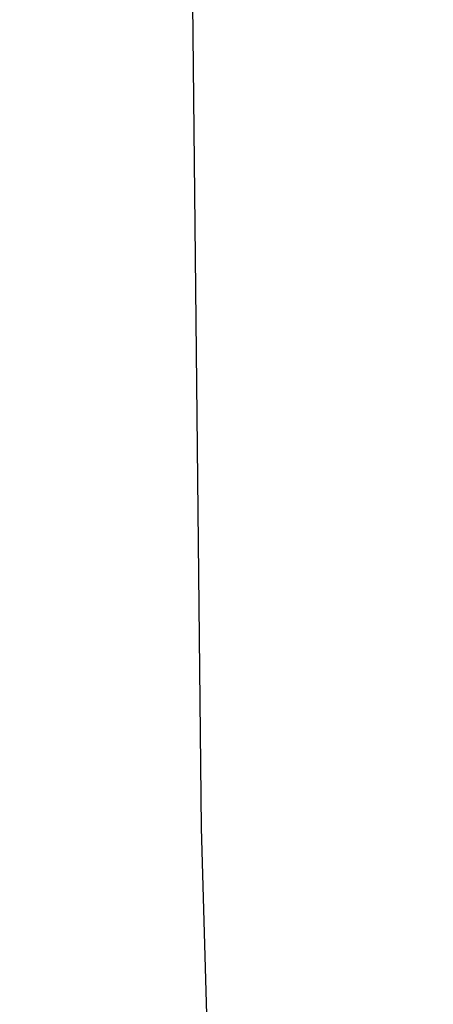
# Model space of a CAD drawing. Header units: millimetres. Extents: x -2852 to 102, y -106 to 97.
# Tile 281 of 656: x -2673.5442 to -2673.4788, y -5.3622 to -5.2067. Entities that reach past the tile are written whole.
import ezdxf

# ---------------------------------------------------------------- set-up
doc = ezdxf.new("R2010")
doc.units = ezdxf.units.MM
doc.header["$MEASUREMENT"] = 0
doc.layers.add('Predefinito', color=5, linetype='Continuous')

msp = doc.modelspace()

# ---------------------------------------------------------------- linework, layer by layer
at = {"layer": 'Predefinito', "extrusion": (-0.447515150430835, -0.0006117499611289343, 0.8942761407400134)}
msp.add_lwpolyline([(2.672366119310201, -1930.797504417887), (2.295968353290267, -1930.804038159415), (1.92002411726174, -1930.823631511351), (1.544986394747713, -1930.856260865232), (1.171307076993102, -1930.901886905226), (0.7994364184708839, -1930.960454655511), (0.4298224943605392, -1931.031893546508), (0.0629106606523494, -1931.116117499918), (-0.3008569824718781, -1931.213025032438), (-0.6610421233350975, -1931.322499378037), (-1.017210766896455, -1931.444408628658), (-1.368933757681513, -1931.578605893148), (-1.715787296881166, -1931.724929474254), (-2.057353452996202, -1931.883203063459), (-2.393220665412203, -1932.053235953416), (-2.722984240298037, -1932.234823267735), (-3.046246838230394, -1932.427746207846), (-3.362618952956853, -1932.631772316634), (-3.671719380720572, -1932.846655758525), (-3.973175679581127, -1933.072137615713), (-4.266624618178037, -1933.307946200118), (-4.551712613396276, -1933.553797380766), (-4.828096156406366, -1933.80939492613), (-5.095442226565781, -1934.074430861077), (-5.353428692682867, -1934.348585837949), (-5.601744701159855, -1934.631529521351), (-5.840091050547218, -1934.922920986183), (-6.068180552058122, -1935.222409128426), (-6.285738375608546, -1935.529633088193), (-6.492502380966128, -1935.844222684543), (-6.68822343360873, -1936.165798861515), (-6.872665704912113, -1936.493974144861), (-7.045606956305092, -1936.828353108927), (-7.206838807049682, -1937.168532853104), (-7.356166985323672, -1937.514103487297), (-7.493411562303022, -1937.864648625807), (-7.618407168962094, -1938.219745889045), (-7.731003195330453, -1938.578967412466), (-7.831063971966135, -1938.941880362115), (-7.918468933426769, -1939.308047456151), (-7.993112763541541, -1939.677027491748), (-8.054905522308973, -1940.048375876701), (-8.103772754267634, -1940.421645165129), (-8.139655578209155, -1940.796385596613), (-8.162510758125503, -1941.172145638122), (-8.172310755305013, -1941.548472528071), (-8.169043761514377, -1941.924912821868), (-8.152713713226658, -1942.301012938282), (-8.123340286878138, -1942.676319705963), (-8.080958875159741, -1943.050380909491), (-8.025620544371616, -1943.422745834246), (-7.9573919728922, -1943.7929658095), (-7.876355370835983, -1944.160594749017), (-7.782608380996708, -1944.525189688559), (-7.676263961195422, -1944.88631131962), (-7.557450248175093, -1945.243524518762), (-7.426310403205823, -1945.596398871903), (-7.283002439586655, -1945.944509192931), (-7.127699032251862, -1946.287436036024), (-6.960587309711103, -1946.624766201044), (-6.781868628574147, -1946.956093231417), (-6.591758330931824, -1947.281017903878), (-6.390485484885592, -1947.599148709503), (-6.178292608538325, -1947.91010232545), (-5.95543537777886, -1948.213504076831), (-5.722182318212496, -1948.508988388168), (-5.478814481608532, -1948.796199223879), (-5.225625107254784, -1949.074790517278), (-4.962919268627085, -1949.344426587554), (-4.691013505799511, -1949.604782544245), (-4.410235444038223, -1949.855544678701), (-4.12092339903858, -1950.09641084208), (-3.823425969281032, -1950.327090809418), (-3.518101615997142, -1950.54730662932), (-3.205318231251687, -1950.756792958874), (-2.885452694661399, -1950.955297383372), (-2.558890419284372, -1951.142580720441), (-2.226024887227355, -1951.318417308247), (-1.88725717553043, -1951.482595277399), (-1.542995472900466, -1951.63491680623), (-1.193654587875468, -1951.775198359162), (-0.8396554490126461, -1951.903270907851), (-0.4814245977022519, -1952.018980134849), (-0.1193936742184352, -1952.122186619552), (0.2460011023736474, -1952.212766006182), (0.6143194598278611, -1952.290609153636), (0.9851176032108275, -1952.355622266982), (1.357948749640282, -1952.407727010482), (1.732363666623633, -1952.446860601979), (2.107911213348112, -1952.472975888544), (2.484138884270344, -1952.486041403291), (2.860593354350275, -1952.486041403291), (3.236821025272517, -1952.472975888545), (3.612368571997, -1952.446860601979), (3.986783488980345, -1952.407727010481), (4.359614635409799, -1952.355622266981), (4.730412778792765, -1952.290609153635), (5.098731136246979, -1952.212766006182), (5.464125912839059, -1952.122186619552), (5.826156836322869, -1952.018980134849), (6.184387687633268, -1951.903270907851), (6.538386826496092, -1951.775198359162), (6.887727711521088, -1951.63491680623), (7.231989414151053, -1951.482595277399), (7.570757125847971, -1951.318417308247), (7.903622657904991, -1951.14258072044), (8.23018493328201, -1950.955297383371), (8.550050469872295, -1950.756792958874), (8.862833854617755, -1950.54730662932), (9.168158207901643, -1950.327090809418), (9.465655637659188, -1950.09641084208), (9.75496768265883, -1949.8555446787), (10.03574574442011, -1949.604782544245), (10.30765150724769, -1949.344426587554), (10.57035734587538, -1949.074790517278), (10.82354672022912, -1948.79619922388), (11.06691455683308, -1948.508988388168), (11.30016761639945, -1948.213504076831), (11.52302484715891, -1947.91010232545), (11.73521772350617, -1947.599148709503), (11.9364905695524, -1947.281017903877), (12.12660086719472, -1946.956093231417), (12.30531954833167, -1946.624766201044), (12.47243127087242, -1946.287436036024), (12.62773467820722, -1945.944509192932), (12.77104264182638, -1945.596398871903), (12.90218248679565, -1945.243524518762), (13.02099619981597, -1944.88631131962), (13.12734061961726, -1944.525189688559), (13.22108760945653, -1944.160594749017), (13.30212421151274, -1943.7929658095), (13.37035278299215, -1943.422745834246), (13.42569111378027, -1943.05038090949), (13.46807252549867, -1942.676319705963), (13.49744595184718, -1942.301012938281), (13.5137760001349, -1941.924912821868), (13.51704299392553, -1941.548472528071), (13.50724299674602, -1941.172145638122), (13.48438781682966, -1940.796385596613), (13.44850499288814, -1940.421645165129), (13.39963776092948, -1940.048375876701), (13.33784500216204, -1939.677027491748), (13.26320117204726, -1939.308047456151), (13.17579621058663, -1938.941880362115), (13.07573543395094, -1938.578967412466), (12.96313940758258, -1938.219745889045), (12.8381438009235, -1937.864648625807), (12.70089922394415, -1937.514103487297), (12.55157104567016, -1937.168532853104), (12.39033919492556, -1936.828353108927), (12.21739794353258, -1936.493974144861), (12.03295567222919, -1936.165798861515), (11.83723461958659, -1935.844222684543), (11.630470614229, -1935.529633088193), (11.41291279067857, -1935.222409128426), (11.18482328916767, -1934.922920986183), (10.9464769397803, -1934.631529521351), (10.69816093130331, -1934.348585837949), (10.44017446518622, -1934.074430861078), (10.17282839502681, -1933.80939492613), (9.896444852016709, -1933.553797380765), (9.611356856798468, -1933.307946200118), (9.317907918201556, -1933.072137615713), (9.016451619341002, -1932.846655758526), (8.707351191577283, -1932.631772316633), (8.390979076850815, -1932.427746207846), (8.067716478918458, -1932.234823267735), (7.737952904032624, -1932.053235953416), (7.402085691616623, -1931.883203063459), (7.060519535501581, -1931.724929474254), (6.713665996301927, -1931.578605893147), (6.361943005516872, -1931.444408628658), (6.005774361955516, -1931.322499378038), (5.645589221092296, -1931.213025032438), (5.281821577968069, -1931.116117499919), (4.914909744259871, -1931.031893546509), (4.54529582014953, -1930.960454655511), (4.173425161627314, -1930.901886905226), (3.799745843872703, -1930.856260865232), (3.424708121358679, -1930.823631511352), (3.048763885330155, -1930.804038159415), (2.672366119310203, -1930.797504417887)], dxfattribs=at)
at = {"layer": 'Predefinito', "extrusion": (-0.4475151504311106, -0.0006117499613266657, 0.8942761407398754)}
msp.add_lwpolyline([(2.672366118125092, -1951.713677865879), (2.324751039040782, -1951.707676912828), (1.977550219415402, -1951.689681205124), (1.631177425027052, -1951.659712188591), (1.28604543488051, -1951.617805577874), (0.9425655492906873, -1951.564011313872), (0.6011470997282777, -1951.498393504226), (0.2621969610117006, -1951.42103034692), (-0.0738809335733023, -1951.332014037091), (-0.4066860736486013, -1951.231450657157), (-0.7358218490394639, -1951.119460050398), (-1.060896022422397, -1950.996175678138), (-1.381521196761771, -1950.861744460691), (-1.6973152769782, -1950.716326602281), (-2.007901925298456, -1950.560095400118), (-2.312911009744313, -1950.393237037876), (-2.611979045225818, -1950.215950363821), (-2.904749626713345, -1950.028446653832), (-3.190873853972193, -1949.830949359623), (-3.470010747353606, -1949.623693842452), (-3.741827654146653, -1949.406927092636), (-4.006000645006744, -1949.180907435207), (-4.262214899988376, -1948.945904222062), (-4.510165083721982, -1948.702197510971), (-4.749555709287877, -1948.450077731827), (-4.98010149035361, -1948.189845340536), (-5.201527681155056, -1947.921810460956), (-5.413570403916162, -1947.646292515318), (-5.615976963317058, -1947.363619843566), (-5.808506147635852, -1947.074129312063), (-5.990928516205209, -1946.778165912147), (-6.163026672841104, -1946.476082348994), (-6.32459552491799, -1946.168238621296), (-6.47544252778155, -1945.855001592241), (-6.615387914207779, -1945.536744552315), (-6.744264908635, -1945.213846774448), (-6.861919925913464, -1944.886693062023), (-6.968212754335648, -1944.555673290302), (-7.063016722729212, -1944.221181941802), (-7.146218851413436, -1943.883617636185), (-7.217719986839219, -1943.543382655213), (-7.277434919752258, -1943.200882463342), (-7.325292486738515, -1942.856525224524), (-7.361235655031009, -1942.510721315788), (-7.385221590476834, -1942.163882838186), (-7.397221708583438, -1941.816423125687), (-7.397221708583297, -1941.468756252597), (-7.385221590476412, -1941.121296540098), (-7.361235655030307, -1940.774458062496), (-7.325292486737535, -1940.42865415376), (-7.277434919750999, -1940.084296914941), (-7.217719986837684, -1939.741796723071), (-7.146218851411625, -1939.401561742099), (-7.06301672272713, -1939.063997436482), (-6.968212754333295, -1938.729506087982), (-6.861919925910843, -1938.398486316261), (-6.744264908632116, -1938.071332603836), (-6.615387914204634, -1937.748434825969), (-6.475442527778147, -1937.430177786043), (-6.324595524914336, -1937.116940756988), (-6.1630266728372, -1936.809097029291), (-5.990928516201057, -1936.507013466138), (-5.808506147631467, -1936.211050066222), (-5.615976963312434, -1935.921559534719), (-5.413570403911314, -1935.638886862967), (-5.201527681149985, -1935.363368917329), (-4.980101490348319, -1935.09533403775), (-4.749555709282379, -1934.835101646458), (-4.51016508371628, -1934.582981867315), (-4.262214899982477, -1934.339275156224), (-4.006000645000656, -1934.104271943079), (-3.741827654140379, -1933.87825228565), (-3.470010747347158, -1933.661485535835), (-3.19087385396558, -1933.454230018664), (-2.90474962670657, -1933.256732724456), (-2.611979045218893, -1933.069229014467), (-2.312911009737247, -1932.891942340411), (-2.007901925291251, -1932.725083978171), (-1.697315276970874, -1932.568852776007), (-1.381521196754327, -1932.423434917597), (-1.060896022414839, -1932.289003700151), (-0.7358218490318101, -1932.16571932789), (-0.406686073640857, -1932.053728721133), (-0.0738809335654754, -1931.953165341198), (0.2621969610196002, -1931.864149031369), (0.6011470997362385, -1931.786785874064), (0.9425655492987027, -1931.721168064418), (1.286045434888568, -1931.667373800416), (1.631177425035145, -1931.6254671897), (1.97755021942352, -1931.595498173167), (2.32475103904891, -1931.577502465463), (2.672366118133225, -1931.571501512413)], dxfattribs=at)
at = {"layer": 'Predefinito', "extrusion": (-0.4475151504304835, -0.0006117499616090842, 0.894276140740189)}
msp.add_lwpolyline([(2.672366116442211, -1932.642589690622), (2.361720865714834, -1932.647952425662), (2.051445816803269, -1932.664034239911), (1.741910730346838, -1932.690815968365), (1.433484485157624, -1932.728265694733), (1.126534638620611, -1932.776338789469), (0.8214269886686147, -1932.834977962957), (0.5185251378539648, -1932.904113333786), (0.2181900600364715, -1932.983662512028), (-0.0792203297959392, -1933.073530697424), (-0.3733516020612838, -1933.173610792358), (-0.663853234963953, -1933.283783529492), (-0.9503790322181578, -1933.403917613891), (-1.232587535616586, -1933.533869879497), (-1.510142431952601, -1933.67348545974), (-1.782712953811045, -1933.822597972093), (-2.049974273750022, -1933.981029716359), (-2.311607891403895, -1934.148591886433), (-2.567302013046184, -1934.325084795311), (-2.816751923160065, -1934.510298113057), (-3.059660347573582, -1934.704011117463), (-3.295737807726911, -1934.905992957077), (-3.524702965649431, -1935.116002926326), (-3.746282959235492, -1935.333790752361), (-3.960213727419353, -1935.559096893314), (-4.166240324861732, -1935.791652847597), (-4.364117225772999, -1936.031181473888), (-4.553608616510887, -1936.277397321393), (-4.734488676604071, -1936.530006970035), (-4.906541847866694, -1936.788709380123), (-5.069563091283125, -1937.053196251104), (-5.22335813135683, -1937.323152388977), (-5.367743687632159, -1937.598256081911), (-5.50254769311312, -1937.878179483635), (-5.627609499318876, -1938.162589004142), (-5.742780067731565, -1938.451145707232), (-5.847922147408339, -1938.743505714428), (-5.942910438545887, -1939.039320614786), (-6.027631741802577, -1939.338237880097), (-6.101985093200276, -1939.639901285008), (-6.165881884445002, -1939.943951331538), (-6.219245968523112, -1940.250025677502), (-6.262013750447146, -1940.557759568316), (-6.294134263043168, -1940.866786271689), (-6.315569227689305, -1941.176737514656), (-6.326293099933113, -1941.487243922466), (-6.326293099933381, -1941.797935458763), (-6.315569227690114, -1942.108441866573), (-6.294134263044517, -1942.41839310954), (-6.262013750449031, -1942.727419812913), (-6.219245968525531, -1943.035153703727), (-6.165881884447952, -1943.34122804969), (-6.101985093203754, -1943.645278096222), (-6.027631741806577, -1943.946941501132), (-5.942910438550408, -1944.245858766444), (-5.847922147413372, -1944.541673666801), (-5.742780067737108, -1944.834033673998), (-5.62760949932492, -1945.122590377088), (-5.502547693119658, -1945.406999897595), (-5.367743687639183, -1945.68692329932), (-5.223358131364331, -1945.962026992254), (-5.069563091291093, -1946.231983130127), (-4.906541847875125, -1946.496470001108), (-4.734488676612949, -1946.755172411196), (-4.553608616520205, -1947.007782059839), (-4.364117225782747, -1947.253997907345), (-4.166240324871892, -1947.493526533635), (-3.96021372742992, -1947.726082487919), (-3.746282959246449, -1947.951388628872), (-3.524702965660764, -1948.169176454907), (-3.29573780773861, -1948.379186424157), (-3.059660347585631, -1948.581168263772), (-2.816751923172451, -1948.774881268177), (-2.567302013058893, -1948.960094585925), (-2.311607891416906, -1949.136587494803), (-2.049974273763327, -1949.304149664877), (-1.782712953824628, -1949.462581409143), (-1.510142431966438, -1949.611693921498), (-1.232587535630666, -1949.751309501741), (-0.9503790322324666, -1949.881261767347), (-0.663853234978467, -1950.001395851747), (-0.3733516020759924, -1950.111568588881), (-0.0792203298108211, -1950.211648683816), (0.2181900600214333, -1950.301516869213), (0.5185251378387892, -1950.381066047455), (0.8214269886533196, -1950.450201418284), (1.126534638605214, -1950.508840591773), (1.433484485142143, -1950.556913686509), (1.741910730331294, -1950.594363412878), (2.051445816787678, -1950.621145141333), (2.361720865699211, -1950.637226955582), (2.67236611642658, -1950.642589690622)], dxfattribs=at)
at = {"layer": 'Predefinito', "extrusion": (-0.5601379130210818, -0.0007657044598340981, 0.828399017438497)}
msp.add_lwpolyline([(1.524329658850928, -1657.249171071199), (1.368958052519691, -1657.247446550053), (1.212267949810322, -1657.242211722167), (1.054361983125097, -1657.233376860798), (0.8953485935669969, -1657.220855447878), (0.7353419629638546, -1657.204564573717), (0.5744619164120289, -1657.18442534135), (0.4128337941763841, -1657.16036327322), (0.2505882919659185, -1657.132308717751), (0.0878612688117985, -1657.100197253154), (-0.0752064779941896, -1657.063970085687), (-0.2384694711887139, -1657.023574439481), (-0.4017778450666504, -1656.978963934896), (-0.5649776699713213, -1656.930098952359), (-0.7279113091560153, -1656.876946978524), (-0.8904178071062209, -1656.819482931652), (-1.052333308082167, -1656.757689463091), (-1.213491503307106, -1656.691557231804), (-1.373724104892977, -1656.621085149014), (-1.532861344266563, -1656.546280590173), (-1.690732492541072, -1656.467159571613), (-1.847166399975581, -1656.38374688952), (-2.001992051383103, -1656.296076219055), (-2.15503913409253, -1656.20419017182), (-2.306138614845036, -1656.108140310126), (-2.455123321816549, -1656.007987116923), (-2.601828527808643, -1655.903799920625), (-2.746092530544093, -1655.795656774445), (-2.887757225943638, -1655.683644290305), (-3.026668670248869, -1655.567857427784), (-3.162677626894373, -1655.448399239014), (-3.295640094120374, -1655.325380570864), (-3.425417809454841, -1655.198919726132), (-3.55187872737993, -1655.069142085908), (-3.674897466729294, -1654.936179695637), (-3.794355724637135, -1654.80017081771), (-3.910142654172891, -1654.661259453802), (-4.022155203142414, -1654.519594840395), (-4.130298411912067, -1654.375330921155), (-4.234485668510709, -1654.228625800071), (-4.33463891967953, -1654.079641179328), (-4.430688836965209, -1653.928541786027), (-4.522574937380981, -1653.775494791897), (-4.61024565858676, -1653.620669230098), (-4.693658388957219, -1653.464235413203), (-4.772779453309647, -1653.3063643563), (-4.847584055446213, -1653.14722720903), (-4.918056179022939, -1652.986994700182), (-4.98418844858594, -1652.825836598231), (-5.045981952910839, -1652.663921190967), (-5.103446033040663, -1652.501414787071), (-5.156598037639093, -1652.338481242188), (-5.205463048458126, -1652.175281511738), (-5.250073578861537, -1652.011973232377), (-5.29046924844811, -1651.848710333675), (-5.326696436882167, -1651.685642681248), (-5.358807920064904, -1651.522915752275), (-5.386862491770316, -1651.360670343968), (-5.410924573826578, -1651.199042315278), (-5.431063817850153, -1651.038162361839), (-5.447354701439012, -1650.878155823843), (-5.459876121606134, -1650.719142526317), (-5.468710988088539, -1650.561236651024), (-5.473945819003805, -1650.404546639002), (-5.47567034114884, -1650.249175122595), (-5.473945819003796, -1650.093803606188), (-5.468710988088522, -1649.937113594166), (-5.45987612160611, -1649.779207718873), (-5.44735470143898, -1649.620194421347), (-5.431063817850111, -1649.460187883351), (-5.410924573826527, -1649.299307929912), (-5.386862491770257, -1649.137679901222), (-5.358807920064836, -1648.975434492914), (-5.326696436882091, -1648.812707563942), (-5.290469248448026, -1648.649639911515), (-5.250073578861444, -1648.486377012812), (-5.205463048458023, -1648.323068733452), (-5.156598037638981, -1648.159869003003), (-5.103446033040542, -1647.99693545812), (-5.04598195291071, -1647.834429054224), (-4.984188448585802, -1647.672513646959), (-4.918056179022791, -1647.511355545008), (-4.847584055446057, -1647.35112303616), (-4.772779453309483, -1647.191985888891), (-4.693658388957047, -1647.034114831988), (-4.610245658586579, -1646.877681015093), (-4.522574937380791, -1646.722855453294), (-4.430688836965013, -1646.569808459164), (-4.334638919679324, -1646.418709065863), (-4.234485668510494, -1646.269724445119), (-4.130298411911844, -1646.123019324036), (-4.022155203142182, -1645.978755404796), (-3.910142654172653, -1645.837090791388), (-3.794355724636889, -1645.698179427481), (-3.674897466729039, -1645.562170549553), (-3.551878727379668, -1645.429208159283), (-3.425417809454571, -1645.29943051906), (-3.295640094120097, -1645.172969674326), (-3.162677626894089, -1645.049951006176), (-3.026668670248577, -1644.930492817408), (-2.88775722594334, -1644.814705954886), (-2.746092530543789, -1644.702693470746), (-2.601828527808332, -1644.594550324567), (-2.455123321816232, -1644.490363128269), (-2.306138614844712, -1644.390209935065), (-2.155039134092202, -1644.29416007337), (-2.001992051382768, -1644.202274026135), (-1.84716639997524, -1644.114603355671), (-1.690732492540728, -1644.031190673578), (-1.532861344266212, -1643.952069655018), (-1.373724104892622, -1643.877265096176), (-1.213491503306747, -1643.806793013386), (-1.052333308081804, -1643.740660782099), (-0.8904178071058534, -1643.678867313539), (-0.7279113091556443, -1643.621403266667), (-0.5649776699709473, -1643.568251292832), (-0.4017778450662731, -1643.519386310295), (-0.238469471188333, -1643.47477580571), (-0.0752064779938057, -1643.434380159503), (0.0878612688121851, -1643.398152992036), (0.2505882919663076, -1643.366041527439), (0.4128337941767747, -1643.337986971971), (0.5744619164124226, -1643.313924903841), (0.7353419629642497, -1643.293785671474), (0.8953485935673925, -1643.277494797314), (1.054361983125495, -1643.264973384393), (1.212267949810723, -1643.256138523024), (1.368958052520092, -1643.250903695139), (1.524329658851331, -1643.249179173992), (1.679701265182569, -1643.250903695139), (1.836391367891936, -1643.256138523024), (1.994297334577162, -1643.264973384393), (2.153310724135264, -1643.277494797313), (2.313317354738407, -1643.293785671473), (2.474197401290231, -1643.313924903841), (2.635825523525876, -1643.337986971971), (2.798071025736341, -1643.366041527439), (2.960798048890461, -1643.398152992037), (3.123865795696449, -1643.434380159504), (3.287128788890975, -1643.47477580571), (3.45043716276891, -1643.519386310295), (3.613636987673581, -1643.568251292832), (3.776570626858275, -1643.621403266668), (3.939077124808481, -1643.678867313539), (4.100992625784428, -1643.740660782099), (4.262150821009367, -1643.806793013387), (4.42238342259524, -1643.877265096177), (4.581520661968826, -1643.952069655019), (4.739391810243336, -1644.031190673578), (4.895825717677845, -1644.114603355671), (5.050651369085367, -1644.202274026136), (5.203698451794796, -1644.294160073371), (5.354797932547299, -1644.390209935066), (5.503782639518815, -1644.490363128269), (5.650487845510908, -1644.594550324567), (5.794751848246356, -1644.702693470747), (5.936416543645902, -1644.814705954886), (6.075327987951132, -1644.930492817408), (6.211336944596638, -1645.049951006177), (6.344299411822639, -1645.172969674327), (6.474077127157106, -1645.29943051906), (6.600538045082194, -1645.429208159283), (6.723556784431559, -1645.562170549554), (6.843015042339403, -1645.698179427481), (6.958801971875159, -1645.837090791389), (7.07081452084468, -1645.978755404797), (7.178957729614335, -1646.123019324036), (7.283144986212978, -1646.26972444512), (7.383298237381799, -1646.418709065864), (7.47934815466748, -1646.569808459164), (7.571234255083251, -1646.722855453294), (7.658904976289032, -1646.877681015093), (7.742317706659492, -1647.034114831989), (7.821438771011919, -1647.191985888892), (7.896243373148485, -1647.351123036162), (7.966715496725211, -1647.511355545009), (8.032847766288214, -1647.67251364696), (8.094641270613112, -1647.834429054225), (8.152105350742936, -1647.99693545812), (8.205257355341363, -1648.159869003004), (8.254122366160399, -1648.323068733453), (8.298732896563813, -1648.486377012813), (8.339128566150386, -1648.649639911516), (8.375355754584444, -1648.812707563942), (8.40746723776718, -1648.975434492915), (8.435521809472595, -1649.137679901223), (8.459583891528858, -1649.299307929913), (8.479723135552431, -1649.460187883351), (8.496014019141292, -1649.620194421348), (8.508535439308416, -1649.779207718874), (8.517370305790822, -1649.937113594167), (8.522605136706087, -1650.093803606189), (8.524329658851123, -1650.249175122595), (8.522605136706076, -1650.404546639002), (8.517370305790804, -1650.561236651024), (8.508535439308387, -1650.719142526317), (8.496014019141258, -1650.878155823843), (8.479723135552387, -1651.03816236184), (8.459583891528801, -1651.199042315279), (8.43552180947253, -1651.360670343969), (8.407467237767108, -1651.522915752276), (8.375355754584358, -1651.685642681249), (8.339128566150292, -1651.848710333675), (8.298732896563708, -1652.011973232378), (8.254122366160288, -1652.175281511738), (8.205257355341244, -1652.338481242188), (8.152105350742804, -1652.501414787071), (8.094641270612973, -1652.663921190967), (8.032847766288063, -1652.825836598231), (7.96671549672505, -1652.986994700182), (7.896243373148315, -1653.14722720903), (7.821438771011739, -1653.3063643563), (7.742317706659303, -1653.464235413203), (7.658904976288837, -1653.620669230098), (7.571234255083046, -1653.775494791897), (7.479348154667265, -1653.928541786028), (7.383298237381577, -1654.079641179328), (7.283144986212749, -1654.228625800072), (7.178957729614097, -1654.375330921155), (7.070814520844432, -1654.519594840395), (6.958801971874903, -1654.661259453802), (6.84301504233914, -1654.80017081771), (6.723556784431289, -1654.936179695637), (6.600538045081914, -1655.069142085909), (6.474077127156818, -1655.198919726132), (6.344299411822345, -1655.325380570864), (6.211336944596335, -1655.448399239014), (6.075327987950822, -1655.567857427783), (5.936416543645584, -1655.683644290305), (5.794751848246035, -1655.795656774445), (5.650487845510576, -1655.903799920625), (5.503782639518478, -1656.007987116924), (5.354797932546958, -1656.108140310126), (5.203698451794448, -1656.204190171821), (5.050651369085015, -1656.296076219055), (4.895825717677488, -1656.38374688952), (4.739391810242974, -1656.467159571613), (4.581520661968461, -1656.546280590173), (4.42238342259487, -1656.621085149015), (4.262150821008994, -1656.691557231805), (4.100992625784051, -1656.757689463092), (3.939077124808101, -1656.819482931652), (3.776570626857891, -1656.876946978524), (3.613636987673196, -1656.930098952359), (3.450437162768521, -1656.978963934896), (3.287128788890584, -1657.023574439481), (3.123865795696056, -1657.063970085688), (2.960798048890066, -1657.100197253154), (2.798071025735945, -1657.132308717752), (2.635825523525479, -1657.16036327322), (2.474197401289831, -1657.18442534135), (2.313317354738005, -1657.204564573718), (2.153310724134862, -1657.220855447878), (1.994297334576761, -1657.233376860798), (1.836391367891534, -1657.242211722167), (1.679701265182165, -1657.247446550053), (1.524329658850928, -1657.249171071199)], dxfattribs=at)
msp.add_lwpolyline([(1.524329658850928, -1657.249171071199), (1.368958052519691, -1657.247446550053), (1.212267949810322, -1657.242211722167), (1.054361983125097, -1657.233376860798), (0.8953485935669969, -1657.220855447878), (0.7353419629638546, -1657.204564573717), (0.5744619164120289, -1657.18442534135), (0.4128337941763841, -1657.16036327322), (0.2505882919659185, -1657.132308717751), (0.0878612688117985, -1657.100197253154), (-0.0752064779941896, -1657.063970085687), (-0.2384694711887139, -1657.023574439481), (-0.4017778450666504, -1656.978963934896), (-0.5649776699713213, -1656.930098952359), (-0.7279113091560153, -1656.876946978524), (-0.8904178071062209, -1656.819482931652), (-1.052333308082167, -1656.757689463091), (-1.213491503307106, -1656.691557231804), (-1.373724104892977, -1656.621085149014), (-1.532861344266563, -1656.546280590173), (-1.690732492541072, -1656.467159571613), (-1.847166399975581, -1656.38374688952), (-2.001992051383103, -1656.296076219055), (-2.15503913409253, -1656.20419017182), (-2.306138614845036, -1656.108140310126), (-2.455123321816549, -1656.007987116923), (-2.601828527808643, -1655.903799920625), (-2.746092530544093, -1655.795656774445), (-2.887757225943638, -1655.683644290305), (-3.026668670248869, -1655.567857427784), (-3.162677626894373, -1655.448399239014), (-3.295640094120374, -1655.325380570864), (-3.425417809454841, -1655.198919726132), (-3.55187872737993, -1655.069142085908), (-3.674897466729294, -1654.936179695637), (-3.794355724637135, -1654.80017081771), (-3.910142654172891, -1654.661259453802), (-4.022155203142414, -1654.519594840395), (-4.130298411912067, -1654.375330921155), (-4.234485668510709, -1654.228625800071), (-4.33463891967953, -1654.079641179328), (-4.430688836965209, -1653.928541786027), (-4.522574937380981, -1653.775494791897), (-4.61024565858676, -1653.620669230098), (-4.693658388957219, -1653.464235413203), (-4.772779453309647, -1653.3063643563), (-4.847584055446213, -1653.14722720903), (-4.918056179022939, -1652.986994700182), (-4.98418844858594, -1652.825836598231), (-5.045981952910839, -1652.663921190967), (-5.103446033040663, -1652.501414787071), (-5.156598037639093, -1652.338481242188), (-5.205463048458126, -1652.175281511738), (-5.250073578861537, -1652.011973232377), (-5.29046924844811, -1651.848710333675), (-5.326696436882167, -1651.685642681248), (-5.358807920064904, -1651.522915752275), (-5.386862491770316, -1651.360670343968), (-5.410924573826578, -1651.199042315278), (-5.431063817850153, -1651.038162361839), (-5.447354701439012, -1650.878155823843), (-5.459876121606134, -1650.719142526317), (-5.468710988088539, -1650.561236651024), (-5.473945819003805, -1650.404546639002), (-5.47567034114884, -1650.249175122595), (-5.473945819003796, -1650.093803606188), (-5.468710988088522, -1649.937113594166), (-5.45987612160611, -1649.779207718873), (-5.44735470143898, -1649.620194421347), (-5.431063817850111, -1649.460187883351), (-5.410924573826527, -1649.299307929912), (-5.386862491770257, -1649.137679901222), (-5.358807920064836, -1648.975434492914), (-5.326696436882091, -1648.812707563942), (-5.290469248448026, -1648.649639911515), (-5.250073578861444, -1648.486377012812), (-5.205463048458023, -1648.323068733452), (-5.156598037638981, -1648.159869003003), (-5.103446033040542, -1647.99693545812), (-5.04598195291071, -1647.834429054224), (-4.984188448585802, -1647.672513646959), (-4.918056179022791, -1647.511355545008), (-4.847584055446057, -1647.35112303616), (-4.772779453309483, -1647.191985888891), (-4.693658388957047, -1647.034114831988), (-4.610245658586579, -1646.877681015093), (-4.522574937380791, -1646.722855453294), (-4.430688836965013, -1646.569808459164), (-4.334638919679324, -1646.418709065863), (-4.234485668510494, -1646.269724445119), (-4.130298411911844, -1646.123019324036), (-4.022155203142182, -1645.978755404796), (-3.910142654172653, -1645.837090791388), (-3.794355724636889, -1645.698179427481), (-3.674897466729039, -1645.562170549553), (-3.551878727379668, -1645.429208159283), (-3.425417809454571, -1645.29943051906), (-3.295640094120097, -1645.172969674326), (-3.162677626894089, -1645.049951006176), (-3.026668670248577, -1644.930492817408), (-2.88775722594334, -1644.814705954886), (-2.746092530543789, -1644.702693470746), (-2.601828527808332, -1644.594550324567), (-2.455123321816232, -1644.490363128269), (-2.306138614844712, -1644.390209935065), (-2.155039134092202, -1644.29416007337), (-2.001992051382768, -1644.202274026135), (-1.84716639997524, -1644.114603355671), (-1.690732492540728, -1644.031190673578), (-1.532861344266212, -1643.952069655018), (-1.373724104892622, -1643.877265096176), (-1.213491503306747, -1643.806793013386), (-1.052333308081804, -1643.740660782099), (-0.8904178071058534, -1643.678867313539), (-0.7279113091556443, -1643.621403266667), (-0.5649776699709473, -1643.568251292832), (-0.4017778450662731, -1643.519386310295), (-0.238469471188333, -1643.47477580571), (-0.0752064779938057, -1643.434380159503), (0.0878612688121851, -1643.398152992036), (0.2505882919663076, -1643.366041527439), (0.4128337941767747, -1643.337986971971), (0.5744619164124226, -1643.313924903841), (0.7353419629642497, -1643.293785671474), (0.8953485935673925, -1643.277494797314), (1.054361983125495, -1643.264973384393), (1.212267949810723, -1643.256138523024), (1.368958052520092, -1643.250903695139), (1.524329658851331, -1643.249179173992), (1.679701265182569, -1643.250903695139), (1.836391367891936, -1643.256138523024), (1.994297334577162, -1643.264973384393), (2.153310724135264, -1643.277494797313), (2.313317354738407, -1643.293785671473), (2.474197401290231, -1643.313924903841), (2.635825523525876, -1643.337986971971), (2.798071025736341, -1643.366041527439), (2.960798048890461, -1643.398152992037), (3.123865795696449, -1643.434380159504), (3.287128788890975, -1643.47477580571), (3.45043716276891, -1643.519386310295), (3.613636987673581, -1643.568251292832), (3.776570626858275, -1643.621403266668), (3.939077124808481, -1643.678867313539), (4.100992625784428, -1643.740660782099), (4.262150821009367, -1643.806793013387), (4.42238342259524, -1643.877265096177), (4.581520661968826, -1643.952069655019), (4.739391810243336, -1644.031190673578), (4.895825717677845, -1644.114603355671), (5.050651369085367, -1644.202274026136), (5.203698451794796, -1644.294160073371), (5.354797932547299, -1644.390209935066), (5.503782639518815, -1644.490363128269), (5.650487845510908, -1644.594550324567), (5.794751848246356, -1644.702693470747), (5.936416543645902, -1644.814705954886), (6.075327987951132, -1644.930492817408), (6.211336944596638, -1645.049951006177), (6.344299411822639, -1645.172969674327), (6.474077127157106, -1645.29943051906), (6.600538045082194, -1645.429208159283), (6.723556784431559, -1645.562170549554), (6.843015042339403, -1645.698179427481), (6.958801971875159, -1645.837090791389), (7.07081452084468, -1645.978755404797), (7.178957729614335, -1646.123019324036), (7.283144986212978, -1646.26972444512), (7.383298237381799, -1646.418709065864), (7.47934815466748, -1646.569808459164), (7.571234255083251, -1646.722855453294), (7.658904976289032, -1646.877681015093), (7.742317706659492, -1647.034114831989), (7.821438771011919, -1647.191985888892), (7.896243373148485, -1647.351123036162), (7.966715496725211, -1647.511355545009), (8.032847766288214, -1647.67251364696), (8.094641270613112, -1647.834429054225), (8.152105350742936, -1647.99693545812), (8.205257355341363, -1648.159869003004), (8.254122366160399, -1648.323068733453), (8.298732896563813, -1648.486377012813), (8.339128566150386, -1648.649639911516), (8.375355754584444, -1648.812707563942), (8.40746723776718, -1648.975434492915), (8.435521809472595, -1649.137679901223), (8.459583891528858, -1649.299307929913), (8.479723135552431, -1649.460187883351), (8.496014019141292, -1649.620194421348), (8.508535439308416, -1649.779207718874), (8.517370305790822, -1649.937113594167), (8.522605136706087, -1650.093803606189), (8.524329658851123, -1650.249175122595), (8.522605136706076, -1650.404546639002), (8.517370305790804, -1650.561236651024), (8.508535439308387, -1650.719142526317), (8.496014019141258, -1650.878155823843), (8.479723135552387, -1651.03816236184), (8.459583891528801, -1651.199042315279), (8.43552180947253, -1651.360670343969), (8.407467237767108, -1651.522915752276), (8.375355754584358, -1651.685642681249), (8.339128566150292, -1651.848710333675), (8.298732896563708, -1652.011973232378), (8.254122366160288, -1652.175281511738), (8.205257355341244, -1652.338481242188), (8.152105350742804, -1652.501414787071), (8.094641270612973, -1652.663921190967), (8.032847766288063, -1652.825836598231), (7.96671549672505, -1652.986994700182), (7.896243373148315, -1653.14722720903), (7.821438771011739, -1653.3063643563), (7.742317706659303, -1653.464235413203), (7.658904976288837, -1653.620669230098), (7.571234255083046, -1653.775494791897), (7.479348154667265, -1653.928541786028), (7.383298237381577, -1654.079641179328), (7.283144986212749, -1654.228625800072), (7.178957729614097, -1654.375330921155), (7.070814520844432, -1654.519594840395), (6.958801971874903, -1654.661259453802), (6.84301504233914, -1654.80017081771), (6.723556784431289, -1654.936179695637), (6.600538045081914, -1655.069142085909), (6.474077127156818, -1655.198919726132), (6.344299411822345, -1655.325380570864), (6.211336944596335, -1655.448399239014), (6.075327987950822, -1655.567857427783), (5.936416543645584, -1655.683644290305), (5.794751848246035, -1655.795656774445), (5.650487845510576, -1655.903799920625), (5.503782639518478, -1656.007987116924), (5.354797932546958, -1656.108140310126), (5.203698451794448, -1656.204190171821), (5.050651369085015, -1656.296076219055), (4.895825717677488, -1656.38374688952), (4.739391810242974, -1656.467159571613), (4.581520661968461, -1656.546280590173), (4.42238342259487, -1656.621085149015), (4.262150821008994, -1656.691557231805), (4.100992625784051, -1656.757689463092), (3.939077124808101, -1656.819482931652), (3.776570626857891, -1656.876946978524), (3.613636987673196, -1656.930098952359), (3.450437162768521, -1656.978963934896), (3.287128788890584, -1657.023574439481), (3.123865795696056, -1657.063970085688), (2.960798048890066, -1657.100197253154), (2.798071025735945, -1657.132308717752), (2.635825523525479, -1657.16036327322), (2.474197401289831, -1657.18442534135), (2.313317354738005, -1657.204564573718), (2.153310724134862, -1657.220855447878), (1.994297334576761, -1657.233376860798), (1.836391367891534, -1657.242211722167), (1.679701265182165, -1657.247446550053), (1.524329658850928, -1657.249171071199)], dxfattribs=at)
at = {"layer": 'Predefinito', "extrusion": (-0.5509164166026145, -0.0007530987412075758, 0.8345600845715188)}
msp.add_lwpolyline([(1.524329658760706, -1682.886588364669), (1.36895805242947, -1682.884863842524), (1.212267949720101, -1682.879629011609), (1.054361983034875, -1682.870794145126), (0.8953485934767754, -1682.858272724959), (0.7353419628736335, -1682.84198184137), (0.57446191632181, -1682.821842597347), (0.4128337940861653, -1682.79778051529), (0.2505882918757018, -1682.769725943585), (0.0878612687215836, -1682.737614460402), (-0.0752064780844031, -1682.701387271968), (-0.2384694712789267, -1682.660991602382), (-0.4017778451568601, -1682.616381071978), (-0.5649776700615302, -1682.567516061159), (-0.7279113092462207, -1682.51436405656), (-0.8904178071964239, -1682.45689997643), (-1.05233330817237, -1682.395106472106), (-1.213491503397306, -1682.328974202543), (-1.373724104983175, -1682.258502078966), (-1.532861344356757, -1682.183697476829), (-1.690732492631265, -1682.104576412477), (-1.847166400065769, -1682.021163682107), (-2.001992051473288, -1681.933492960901), (-2.155039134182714, -1681.841606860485), (-2.306138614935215, -1681.745556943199), (-2.455123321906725, -1681.64540369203), (-2.601828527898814, -1681.541216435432), (-2.746092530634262, -1681.433073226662), (-2.887757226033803, -1681.321060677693), (-3.02666867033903, -1681.205273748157), (-3.162677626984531, -1681.085815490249), (-3.295640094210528, -1680.9627967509), (-3.425417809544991, -1680.836335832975), (-3.551878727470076, -1680.70655811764), (-3.674897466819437, -1680.573595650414), (-3.794355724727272, -1680.437586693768), (-3.910142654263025, -1680.298675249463), (-4.022155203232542, -1680.157010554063), (-4.130298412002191, -1680.012746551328), (-4.234485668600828, -1679.866041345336), (-4.334638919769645, -1679.717056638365), (-4.430688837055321, -1679.565957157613), (-4.522574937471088, -1679.412910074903), (-4.610245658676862, -1679.258084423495), (-4.693658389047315, -1679.10165051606), (-4.772779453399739, -1678.943779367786), (-4.8475840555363, -1678.784642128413), (-4.91805617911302, -1678.624409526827), (-4.984188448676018, -1678.463251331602), (-5.045981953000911, -1678.301335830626), (-5.10344603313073, -1678.138829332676), (-5.156598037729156, -1677.975895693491), (-5.205463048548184, -1677.812695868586), (-5.250073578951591, -1677.649387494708), (-5.290469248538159, -1677.486124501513), (-5.326696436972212, -1677.323056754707), (-5.358807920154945, -1677.160329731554), (-5.386862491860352, -1676.998084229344), (-5.410924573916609, -1676.836456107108), (-5.431063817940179, -1676.675576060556), (-5.447354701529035, -1676.515569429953), (-5.459876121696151, -1676.356556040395), (-5.468710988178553, -1676.19865007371), (-5.473945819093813, -1676.041959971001), (-5.475670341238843, -1675.886588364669), (-5.473945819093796, -1675.731216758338), (-5.468710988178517, -1675.574526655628), (-5.459876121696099, -1675.416620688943), (-5.447354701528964, -1675.257607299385), (-5.43106381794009, -1675.097600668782), (-5.410924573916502, -1674.93672062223), (-5.386862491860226, -1674.775092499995), (-5.358807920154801, -1674.612846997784), (-5.326696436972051, -1674.450119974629), (-5.290469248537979, -1674.287052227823), (-5.250073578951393, -1674.123789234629), (-5.205463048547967, -1673.960480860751), (-5.156598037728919, -1673.797281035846), (-5.103446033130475, -1673.634347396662), (-5.045981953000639, -1673.471840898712), (-4.984188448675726, -1673.309925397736), (-4.918056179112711, -1673.148767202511), (-4.847584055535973, -1672.988534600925), (-4.772779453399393, -1672.829397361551), (-4.693658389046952, -1672.671526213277), (-4.61024565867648, -1672.515092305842), (-4.522574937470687, -1672.360266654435), (-4.430688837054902, -1672.207219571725), (-4.334638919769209, -1672.056120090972), (-4.234485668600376, -1671.907135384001), (-4.130298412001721, -1671.760430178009), (-4.022155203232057, -1671.616166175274), (-3.910142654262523, -1671.474501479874), (-3.794355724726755, -1671.335590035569), (-3.674897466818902, -1671.199581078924), (-3.551878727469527, -1671.066618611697), (-3.425417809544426, -1670.936840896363), (-3.295640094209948, -1670.810379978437), (-3.162677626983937, -1670.687361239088), (-3.026668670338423, -1670.567902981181), (-2.887757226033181, -1670.452116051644), (-2.746092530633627, -1670.340103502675), (-2.601828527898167, -1670.231960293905), (-2.455123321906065, -1670.127773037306), (-2.306138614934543, -1670.027619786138), (-2.155039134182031, -1669.931569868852), (-2.001992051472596, -1669.839683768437), (-1.847166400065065, -1669.752013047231), (-1.690732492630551, -1669.668600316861), (-1.532861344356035, -1669.589479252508), (-1.373724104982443, -1669.514674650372), (-1.213491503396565, -1669.444202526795), (-1.052333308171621, -1669.378070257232), (-0.8904178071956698, -1669.316276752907), (-0.7279113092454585, -1669.258812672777), (-0.5649776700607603, -1669.205660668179), (-0.4017778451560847, -1669.15679565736), (-0.2384694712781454, -1669.112185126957), (-0.0752064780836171, -1669.07178945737), (0.0878612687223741, -1669.035562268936), (0.2505882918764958, -1669.003450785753), (0.4128337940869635, -1668.975396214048), (0.5744619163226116, -1668.951334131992), (0.7353419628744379, -1668.931194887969), (0.8953485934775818, -1668.91490400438), (1.054361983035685, -1668.902382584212), (1.212267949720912, -1668.89354771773), (1.36895805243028, -1668.888312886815), (1.524329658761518, -1668.886588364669), (1.679701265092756, -1668.888312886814), (1.836391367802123, -1668.893547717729), (1.994297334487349, -1668.902382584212), (2.153310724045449, -1668.914904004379), (2.31331735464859, -1668.931194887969), (2.474197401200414, -1668.951334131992), (2.635825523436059, -1668.975396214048), (2.798071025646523, -1669.003450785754), (2.960798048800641, -1669.035562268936), (3.123865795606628, -1669.07178945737), (3.287128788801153, -1669.112185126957), (3.450437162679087, -1669.15679565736), (3.613636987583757, -1669.205660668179), (3.776570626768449, -1669.258812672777), (3.939077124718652, -1669.316276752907), (4.100992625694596, -1669.378070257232), (4.262150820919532, -1669.444202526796), (4.422383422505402, -1669.514674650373), (4.581520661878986, -1669.589479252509), (4.739391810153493, -1669.668600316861), (4.895825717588, -1669.752013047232), (5.050651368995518, -1669.839683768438), (5.203698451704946, -1669.931569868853), (5.354797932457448, -1670.027619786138), (5.50378263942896, -1670.127773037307), (5.65048784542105, -1670.231960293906), (5.794751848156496, -1670.340103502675), (5.936416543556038, -1670.452116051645), (6.075327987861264, -1670.567902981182), (6.211336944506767, -1670.687361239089), (6.344299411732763, -1670.810379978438), (6.474077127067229, -1670.936840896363), (6.600538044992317, -1671.066618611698), (6.723556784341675, -1671.199581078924), (6.843015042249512, -1671.33559003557), (6.958801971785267, -1671.474501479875), (7.070814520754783, -1671.616166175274), (7.178957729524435, -1671.76043017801), (7.283144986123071, -1671.907135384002), (7.383298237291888, -1672.056120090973), (7.479348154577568, -1672.207219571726), (7.571234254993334, -1672.360266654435), (7.658904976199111, -1672.515092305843), (7.742317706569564, -1672.671526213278), (7.821438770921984, -1672.829397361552), (7.896243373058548, -1672.988534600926), (7.96671549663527, -1673.148767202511), (8.03284776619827, -1673.309925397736), (8.094641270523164, -1673.471840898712), (8.152105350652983, -1673.634347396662), (8.20525735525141, -1673.797281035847), (8.254122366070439, -1673.960480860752), (8.298732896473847, -1674.12378923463), (8.339128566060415, -1674.287052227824), (8.37535575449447, -1674.45011997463), (8.407467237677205, -1674.612846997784), (8.435521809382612, -1674.775092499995), (8.45958389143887, -1674.936720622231), (8.479723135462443, -1675.097600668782), (8.496014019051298, -1675.257607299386), (8.508535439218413, -1675.416620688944), (8.517370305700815, -1675.574526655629), (8.522605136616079, -1675.731216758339), (8.524329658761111, -1675.88658836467), (8.522605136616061, -1676.041959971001), (8.517370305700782, -1676.19865007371), (8.508535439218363, -1676.356556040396), (8.496014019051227, -1676.515569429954), (8.479723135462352, -1676.675576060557), (8.459583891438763, -1676.836456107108), (8.435521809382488, -1676.998084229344), (8.407467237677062, -1677.160329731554), (8.375355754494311, -1677.323056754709), (8.339128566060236, -1677.486124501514), (8.29873289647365, -1677.649387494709), (8.254122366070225, -1677.812695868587), (8.205257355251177, -1677.975895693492), (8.15210535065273, -1678.138829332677), (8.094641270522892, -1678.301335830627), (8.03284776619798, -1678.463251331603), (7.966715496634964, -1678.624409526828), (7.896243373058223, -1678.784642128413), (7.821438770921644, -1678.943779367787), (7.742317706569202, -1679.101650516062), (7.65890497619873, -1679.258084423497), (7.571234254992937, -1679.412910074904), (7.47934815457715, -1679.565957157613), (7.383298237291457, -1679.717056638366), (7.283144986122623, -1679.866041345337), (7.178957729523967, -1680.012746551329), (7.070814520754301, -1680.157010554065), (6.958801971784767, -1680.298675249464), (6.843015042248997, -1680.43758669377), (6.723556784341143, -1680.573595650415), (6.600538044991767, -1680.706558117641), (6.474077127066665, -1680.836335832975), (6.344299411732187, -1680.962796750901), (6.211336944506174, -1681.08581549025), (6.075327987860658, -1681.205273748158), (5.936416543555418, -1681.321060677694), (5.794751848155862, -1681.433073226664), (5.650487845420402, -1681.541216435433), (5.503782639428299, -1681.645403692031), (5.354797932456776, -1681.7455569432), (5.203698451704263, -1681.841606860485), (5.050651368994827, -1681.933492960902), (4.895825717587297, -1682.021163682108), (4.739391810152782, -1682.104576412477), (4.581520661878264, -1682.18369747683), (4.422383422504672, -1682.258502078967), (4.262150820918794, -1682.328974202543), (4.10099262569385, -1682.395106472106), (3.939077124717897, -1682.456899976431), (3.776570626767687, -1682.514364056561), (3.613636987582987, -1682.56751606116), (3.450437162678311, -1682.616381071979), (3.28712878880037, -1682.660991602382), (3.123865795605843, -1682.701387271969), (2.960798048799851, -1682.737614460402), (2.798071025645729, -1682.769725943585), (2.635825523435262, -1682.797780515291), (2.474197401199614, -1682.821842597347), (2.313317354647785, -1682.84198184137), (2.153310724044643, -1682.85827272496), (1.994297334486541, -1682.870794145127), (1.836391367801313, -1682.879629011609), (1.679701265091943, -1682.884863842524), (1.524329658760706, -1682.886588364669)], dxfattribs=at)
msp.add_lwpolyline([(1.524329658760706, -1682.886588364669), (1.36895805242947, -1682.884863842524), (1.212267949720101, -1682.879629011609), (1.054361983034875, -1682.870794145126), (0.8953485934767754, -1682.858272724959), (0.7353419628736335, -1682.84198184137), (0.57446191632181, -1682.821842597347), (0.4128337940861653, -1682.79778051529), (0.2505882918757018, -1682.769725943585), (0.0878612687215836, -1682.737614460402), (-0.0752064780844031, -1682.701387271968), (-0.2384694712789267, -1682.660991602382), (-0.4017778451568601, -1682.616381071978), (-0.5649776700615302, -1682.567516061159), (-0.7279113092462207, -1682.51436405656), (-0.8904178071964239, -1682.45689997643), (-1.05233330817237, -1682.395106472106), (-1.213491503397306, -1682.328974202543), (-1.373724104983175, -1682.258502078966), (-1.532861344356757, -1682.183697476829), (-1.690732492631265, -1682.104576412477), (-1.847166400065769, -1682.021163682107), (-2.001992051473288, -1681.933492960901), (-2.155039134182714, -1681.841606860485), (-2.306138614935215, -1681.745556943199), (-2.455123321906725, -1681.64540369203), (-2.601828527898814, -1681.541216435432), (-2.746092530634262, -1681.433073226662), (-2.887757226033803, -1681.321060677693), (-3.02666867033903, -1681.205273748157), (-3.162677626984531, -1681.085815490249), (-3.295640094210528, -1680.9627967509), (-3.425417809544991, -1680.836335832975), (-3.551878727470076, -1680.70655811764), (-3.674897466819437, -1680.573595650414), (-3.794355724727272, -1680.437586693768), (-3.910142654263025, -1680.298675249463), (-4.022155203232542, -1680.157010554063), (-4.130298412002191, -1680.012746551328), (-4.234485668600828, -1679.866041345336), (-4.334638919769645, -1679.717056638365), (-4.430688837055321, -1679.565957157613), (-4.522574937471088, -1679.412910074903), (-4.610245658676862, -1679.258084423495), (-4.693658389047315, -1679.10165051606), (-4.772779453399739, -1678.943779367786), (-4.8475840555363, -1678.784642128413), (-4.91805617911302, -1678.624409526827), (-4.984188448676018, -1678.463251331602), (-5.045981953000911, -1678.301335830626), (-5.10344603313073, -1678.138829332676), (-5.156598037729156, -1677.975895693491), (-5.205463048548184, -1677.812695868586), (-5.250073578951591, -1677.649387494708), (-5.290469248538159, -1677.486124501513), (-5.326696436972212, -1677.323056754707), (-5.358807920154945, -1677.160329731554), (-5.386862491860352, -1676.998084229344), (-5.410924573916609, -1676.836456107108), (-5.431063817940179, -1676.675576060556), (-5.447354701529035, -1676.515569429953), (-5.459876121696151, -1676.356556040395), (-5.468710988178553, -1676.19865007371), (-5.473945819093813, -1676.041959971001), (-5.475670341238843, -1675.886588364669), (-5.473945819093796, -1675.731216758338), (-5.468710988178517, -1675.574526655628), (-5.459876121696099, -1675.416620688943), (-5.447354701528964, -1675.257607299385), (-5.43106381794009, -1675.097600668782), (-5.410924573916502, -1674.93672062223), (-5.386862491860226, -1674.775092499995), (-5.358807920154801, -1674.612846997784), (-5.326696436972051, -1674.450119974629), (-5.290469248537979, -1674.287052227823), (-5.250073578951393, -1674.123789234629), (-5.205463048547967, -1673.960480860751), (-5.156598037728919, -1673.797281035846), (-5.103446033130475, -1673.634347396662), (-5.045981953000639, -1673.471840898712), (-4.984188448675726, -1673.309925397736), (-4.918056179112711, -1673.148767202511), (-4.847584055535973, -1672.988534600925), (-4.772779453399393, -1672.829397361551), (-4.693658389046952, -1672.671526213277), (-4.61024565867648, -1672.515092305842), (-4.522574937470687, -1672.360266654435), (-4.430688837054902, -1672.207219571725), (-4.334638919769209, -1672.056120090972), (-4.234485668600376, -1671.907135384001), (-4.130298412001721, -1671.760430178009), (-4.022155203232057, -1671.616166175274), (-3.910142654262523, -1671.474501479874), (-3.794355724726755, -1671.335590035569), (-3.674897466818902, -1671.199581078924), (-3.551878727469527, -1671.066618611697), (-3.425417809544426, -1670.936840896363), (-3.295640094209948, -1670.810379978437), (-3.162677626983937, -1670.687361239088), (-3.026668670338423, -1670.567902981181), (-2.887757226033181, -1670.452116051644), (-2.746092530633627, -1670.340103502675), (-2.601828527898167, -1670.231960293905), (-2.455123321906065, -1670.127773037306), (-2.306138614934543, -1670.027619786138), (-2.155039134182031, -1669.931569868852), (-2.001992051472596, -1669.839683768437), (-1.847166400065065, -1669.752013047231), (-1.690732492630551, -1669.668600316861), (-1.532861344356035, -1669.589479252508), (-1.373724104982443, -1669.514674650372), (-1.213491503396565, -1669.444202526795), (-1.052333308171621, -1669.378070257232), (-0.8904178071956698, -1669.316276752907), (-0.7279113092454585, -1669.258812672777), (-0.5649776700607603, -1669.205660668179), (-0.4017778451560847, -1669.15679565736), (-0.2384694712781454, -1669.112185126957), (-0.0752064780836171, -1669.07178945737), (0.0878612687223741, -1669.035562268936), (0.2505882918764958, -1669.003450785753), (0.4128337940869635, -1668.975396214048), (0.5744619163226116, -1668.951334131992), (0.7353419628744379, -1668.931194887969), (0.8953485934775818, -1668.91490400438), (1.054361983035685, -1668.902382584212), (1.212267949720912, -1668.89354771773), (1.36895805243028, -1668.888312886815), (1.524329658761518, -1668.886588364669), (1.679701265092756, -1668.888312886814), (1.836391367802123, -1668.893547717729), (1.994297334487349, -1668.902382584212), (2.153310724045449, -1668.914904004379), (2.31331735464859, -1668.931194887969), (2.474197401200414, -1668.951334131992), (2.635825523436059, -1668.975396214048), (2.798071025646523, -1669.003450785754), (2.960798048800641, -1669.035562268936), (3.123865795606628, -1669.07178945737), (3.287128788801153, -1669.112185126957), (3.450437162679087, -1669.15679565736), (3.613636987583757, -1669.205660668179), (3.776570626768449, -1669.258812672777), (3.939077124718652, -1669.316276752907), (4.100992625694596, -1669.378070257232), (4.262150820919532, -1669.444202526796), (4.422383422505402, -1669.514674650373), (4.581520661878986, -1669.589479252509), (4.739391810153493, -1669.668600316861), (4.895825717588, -1669.752013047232), (5.050651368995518, -1669.839683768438), (5.203698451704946, -1669.931569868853), (5.354797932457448, -1670.027619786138), (5.50378263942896, -1670.127773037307), (5.65048784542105, -1670.231960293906), (5.794751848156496, -1670.340103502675), (5.936416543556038, -1670.452116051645), (6.075327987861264, -1670.567902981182), (6.211336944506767, -1670.687361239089), (6.344299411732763, -1670.810379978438), (6.474077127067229, -1670.936840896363), (6.600538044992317, -1671.066618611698), (6.723556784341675, -1671.199581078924), (6.843015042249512, -1671.33559003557), (6.958801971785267, -1671.474501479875), (7.070814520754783, -1671.616166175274), (7.178957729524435, -1671.76043017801), (7.283144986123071, -1671.907135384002), (7.383298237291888, -1672.056120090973), (7.479348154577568, -1672.207219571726), (7.571234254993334, -1672.360266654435), (7.658904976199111, -1672.515092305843), (7.742317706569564, -1672.671526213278), (7.821438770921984, -1672.829397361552), (7.896243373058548, -1672.988534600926), (7.96671549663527, -1673.148767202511), (8.03284776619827, -1673.309925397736), (8.094641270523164, -1673.471840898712), (8.152105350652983, -1673.634347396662), (8.20525735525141, -1673.797281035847), (8.254122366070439, -1673.960480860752), (8.298732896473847, -1674.12378923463), (8.339128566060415, -1674.287052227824), (8.37535575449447, -1674.45011997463), (8.407467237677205, -1674.612846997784), (8.435521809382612, -1674.775092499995), (8.45958389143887, -1674.936720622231), (8.479723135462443, -1675.097600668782), (8.496014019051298, -1675.257607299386), (8.508535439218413, -1675.416620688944), (8.517370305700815, -1675.574526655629), (8.522605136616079, -1675.731216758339), (8.524329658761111, -1675.88658836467), (8.522605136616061, -1676.041959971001), (8.517370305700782, -1676.19865007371), (8.508535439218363, -1676.356556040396), (8.496014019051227, -1676.515569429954), (8.479723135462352, -1676.675576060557), (8.459583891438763, -1676.836456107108), (8.435521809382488, -1676.998084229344), (8.407467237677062, -1677.160329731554), (8.375355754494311, -1677.323056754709), (8.339128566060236, -1677.486124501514), (8.29873289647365, -1677.649387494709), (8.254122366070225, -1677.812695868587), (8.205257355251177, -1677.975895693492), (8.15210535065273, -1678.138829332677), (8.094641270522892, -1678.301335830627), (8.03284776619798, -1678.463251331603), (7.966715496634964, -1678.624409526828), (7.896243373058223, -1678.784642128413), (7.821438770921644, -1678.943779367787), (7.742317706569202, -1679.101650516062), (7.65890497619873, -1679.258084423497), (7.571234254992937, -1679.412910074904), (7.47934815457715, -1679.565957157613), (7.383298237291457, -1679.717056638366), (7.283144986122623, -1679.866041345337), (7.178957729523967, -1680.012746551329), (7.070814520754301, -1680.157010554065), (6.958801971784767, -1680.298675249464), (6.843015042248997, -1680.43758669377), (6.723556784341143, -1680.573595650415), (6.600538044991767, -1680.706558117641), (6.474077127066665, -1680.836335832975), (6.344299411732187, -1680.962796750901), (6.211336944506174, -1681.08581549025), (6.075327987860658, -1681.205273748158), (5.936416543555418, -1681.321060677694), (5.794751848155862, -1681.433073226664), (5.650487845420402, -1681.541216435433), (5.503782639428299, -1681.645403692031), (5.354797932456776, -1681.7455569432), (5.203698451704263, -1681.841606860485), (5.050651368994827, -1681.933492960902), (4.895825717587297, -1682.021163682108), (4.739391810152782, -1682.104576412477), (4.581520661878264, -1682.18369747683), (4.422383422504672, -1682.258502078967), (4.262150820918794, -1682.328974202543), (4.10099262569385, -1682.395106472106), (3.939077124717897, -1682.456899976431), (3.776570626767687, -1682.514364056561), (3.613636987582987, -1682.56751606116), (3.450437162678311, -1682.616381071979), (3.28712878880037, -1682.660991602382), (3.123865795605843, -1682.701387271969), (2.960798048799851, -1682.737614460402), (2.798071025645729, -1682.769725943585), (2.635825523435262, -1682.797780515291), (2.474197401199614, -1682.821842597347), (2.313317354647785, -1682.84198184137), (2.153310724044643, -1682.85827272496), (1.994297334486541, -1682.870794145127), (1.836391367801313, -1682.879629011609), (1.679701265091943, -1682.884863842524), (1.524329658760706, -1682.886588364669)], dxfattribs=at)
at = {"layer": 'Predefinito', "extrusion": (-0.4475151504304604, -0.0006117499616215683, 0.8942761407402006)}
msp.add_lwpolyline([(2.672366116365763, -1934.642589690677), (2.430753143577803, -1934.646760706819), (2.189428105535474, -1934.659268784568), (1.948678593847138, -1934.680099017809), (1.708791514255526, -1934.709226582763), (1.470052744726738, -1934.746616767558), (1.232746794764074, -1934.792225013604), (0.997156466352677, -1934.845996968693), (0.7635625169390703, -1934.90786855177), (0.5322433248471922, -1934.9777660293), (0.3034745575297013, -1935.055606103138), (0.0775288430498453, -1935.141296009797), (-0.1453245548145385, -1935.234733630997), (-0.3648200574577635, -1935.335807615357), (-0.5806960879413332, -1935.444397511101), (-0.7926953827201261, -1935.560373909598), (-1.000565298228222, -1935.683598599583), (-1.204058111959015, -1935.813924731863), (-1.402931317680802, -1935.951196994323), (-1.596947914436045, -1936.095251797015), (-1.785876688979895, -1936.245917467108), (-1.969492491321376, -1936.403014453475), (-2.147576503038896, -1936.566355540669), (-2.319916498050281, -1936.735746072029), (-2.486307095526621, -1936.910984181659), (-2.646550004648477, -1937.091861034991), (-2.800454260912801, -1937.278161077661), (-2.947836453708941, -1937.469662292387), (-3.088520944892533, -1937.666136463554), (-3.2223400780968, -1937.867349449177), (-3.349134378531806, -1938.07306145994), (-3.468752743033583, -1938.283027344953), (-3.581052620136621, -1938.496996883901), (-3.685900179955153, -1938.714715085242), (-3.783170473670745, -1938.935922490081), (-3.872747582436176, -1939.160355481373), (-3.954524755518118, -1939.387746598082), (-4.028404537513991, -1939.617824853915), (-4.094298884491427, -1939.850316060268), (-4.152129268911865, -1940.084943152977), (-4.201826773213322, -1940.3214265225), (-4.243332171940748, -1940.559484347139), (-4.276596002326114, -1940.798832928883), (-4.301578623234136, -1941.039187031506), (-4.31825026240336, -1941.280260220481), (-4.326591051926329, -1941.521765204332), (-4.326591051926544, -1941.763414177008), (-4.318250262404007, -1942.00491916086), (-4.301578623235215, -1942.245992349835), (-4.276596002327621, -1942.486346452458), (-4.243332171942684, -1942.725695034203), (-4.201826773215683, -1942.963752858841), (-4.152129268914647, -1943.200236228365), (-4.094298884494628, -1943.434863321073), (-4.02840453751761, -1943.667354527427), (-3.954524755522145, -1943.89743278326), (-3.872747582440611, -1944.124823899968), (-3.783170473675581, -1944.349256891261), (-3.685900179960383, -1944.5704642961), (-3.581052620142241, -1944.788182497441), (-3.468752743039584, -1945.002152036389), (-3.349134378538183, -1945.212117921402), (-3.222340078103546, -1945.417829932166), (-3.088520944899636, -1945.61904291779), (-2.947836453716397, -1945.815517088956), (-2.800454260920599, -1946.007018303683), (-2.646550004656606, -1946.193318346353), (-2.486307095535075, -1946.374195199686), (-2.319916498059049, -1946.549433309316), (-2.147576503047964, -1946.718823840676), (-1.969492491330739, -1946.88216492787), (-1.785876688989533, -1947.039261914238), (-1.596947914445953, -1947.189927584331), (-1.40293131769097, -1947.333982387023), (-1.20405811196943, -1947.471254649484), (-1.000565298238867, -1947.601580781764), (-0.7926953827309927, -1947.724805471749), (-0.5806960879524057, -1947.840781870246), (-0.3648200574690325, -1947.949371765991), (-0.1453245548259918, -1948.050445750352), (0.0775288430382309, -1948.143883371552), (0.303474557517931, -1948.229573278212), (0.5322433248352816, -1948.30741335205), (0.7635625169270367, -1948.37731082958), (0.9971564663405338, -1948.439182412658), (1.232746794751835, -1948.492954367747), (1.470052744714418, -1948.538562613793), (1.708791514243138, -1948.575952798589), (1.9486785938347, -1948.605080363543), (2.189428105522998, -1948.625910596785), (2.430753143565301, -1948.638418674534), (2.672366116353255, -1948.642589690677)], dxfattribs=at)
at = {"layer": 'Predefinito'}
msp.add_polyline3d([(-2673.364063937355, -6.778337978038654, 994.457698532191), (-2673.393791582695, -6.615310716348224, 994.4366776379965), (-2673.420166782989, -6.452619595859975, 994.4180448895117), (-2673.443237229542, -6.290405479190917, 994.4017661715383), (-2673.463055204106, -6.128804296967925, 994.3878041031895), (-2673.479677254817, -5.967946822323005, 994.376118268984), (-2673.493163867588, -5.807958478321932, 994.3666654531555), (-2673.503579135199, -5.64895917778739, 994.3593998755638), (-2673.510990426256, -5.491063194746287, 994.3542734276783), (-2673.515468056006, -5.334379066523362, 994.3512359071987), (-2673.517084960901, -5.17900952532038, 994.3502352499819)], dxfattribs=at)
msp.add_polyline3d([(-2673.364063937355, -6.778337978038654, 994.457698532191), (-2673.393791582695, -6.615310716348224, 994.4366776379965), (-2673.420166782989, -6.452619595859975, 994.4180448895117), (-2673.443237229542, -6.290405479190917, 994.4017661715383), (-2673.463055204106, -6.128804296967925, 994.3878041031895), (-2673.479677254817, -5.967946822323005, 994.376118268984), (-2673.493163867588, -5.807958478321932, 994.3666654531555), (-2673.503579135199, -5.64895917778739, 994.3593998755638), (-2673.510990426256, -5.491063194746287, 994.3542734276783), (-2673.515468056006, -5.334379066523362, 994.3512359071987), (-2673.517084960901, -5.17900952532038, 994.3502352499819)], dxfattribs=at)

doc.saveas('drawing.dxf')
